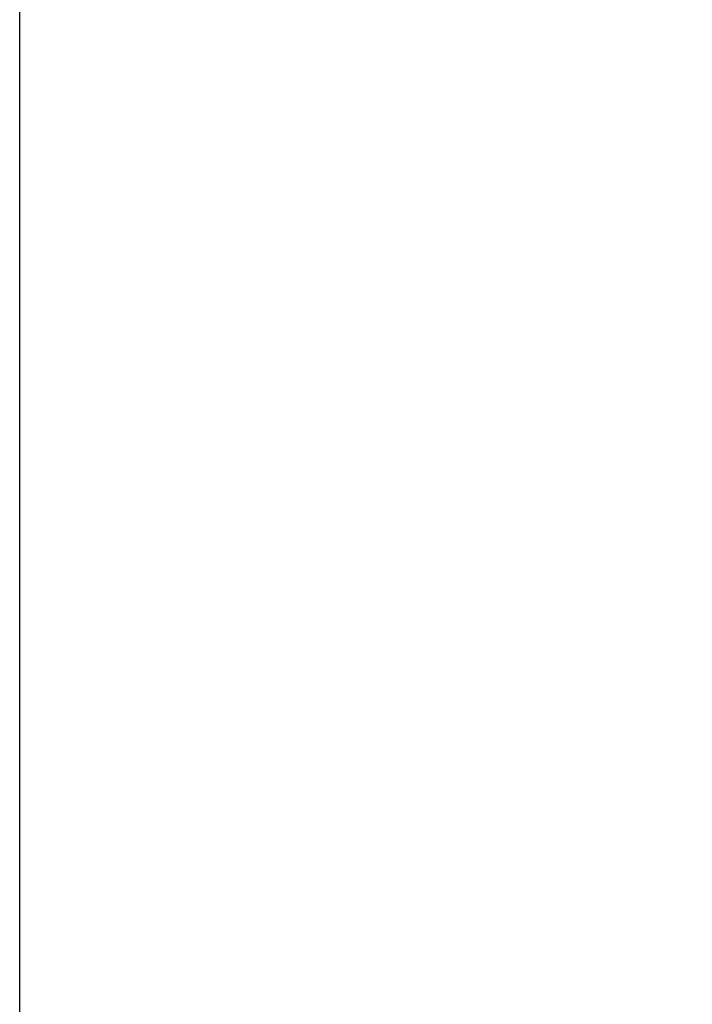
# Model space of a CAD drawing. Header units: millimetres. Extents: x -131 to 131, y -191 to 191.
# Tile 392 of 656: x -131 to -114, y -42 to -17. Entities that reach past the tile are written whole.
import ezdxf

# ---------------------------------------------------------------- set-up
doc = ezdxf.new("R2010")
doc.units = ezdxf.units.MM
doc.layers.get('0').update_dxf_attribs({"color": 8, "linetype": 'CONTINUOUS'})

# ---------------------------------------------------------------- blocks, each defined once
blk = doc.blocks.new('sgBrepBlock__142796592')
at = {"color": 0}
blk.add_line((-130.542, -149.936, -3), (-130.542, 149.936, -3), dxfattribs=at)
at = {"color": 0, "invisible_edges": 15}
for points in [[(-113.252, 142.055, 87.274), (-130.542, 149.936, -3), (-130.542, -149.936, -3)], [(-113.252, 142.055, 87.274), (-130.542, -149.936, -3), (-113.252, -142.055, 87.274)]]:
    blk.add_3dface(points, dxfattribs=at)
blk = doc.blocks.new('sgBrepBlock__142797360')
at = {"color": 0}
blk.add_polyline3d([(130.542, -149.936, -3), (-130.542, -149.936, -3), (-130.542, 149.936, -3)], dxfattribs=at)
at = {"color": 0, "invisible_edges": 15}
for points in [[(-130.542, 149.936, -3), (-109.585, 100.606, -3), (-130.542, -149.936, -3)], [(-109.585, 100.606, -3), (-109.447, -100.258, -3), (-130.542, -149.936, -3)]]:
    blk.add_3dface(points, dxfattribs=at)
blk = doc.blocks.new('sgBrepBlock_Viva$20base_142796336')
at = {"color": 0}
for name in ['sgBrepBlock__142796592', 'sgBrepBlock__142797360']:
    blk.add_blockref(name, (0, 0), dxfattribs=at)

msp = doc.modelspace()

# ---------------------------------------------------------------- block references
at = {"color": 9}
msp.add_blockref('sgBrepBlock_Viva$20base_142796336', (0, 0), dxfattribs=at)

doc.saveas('drawing.dxf')
